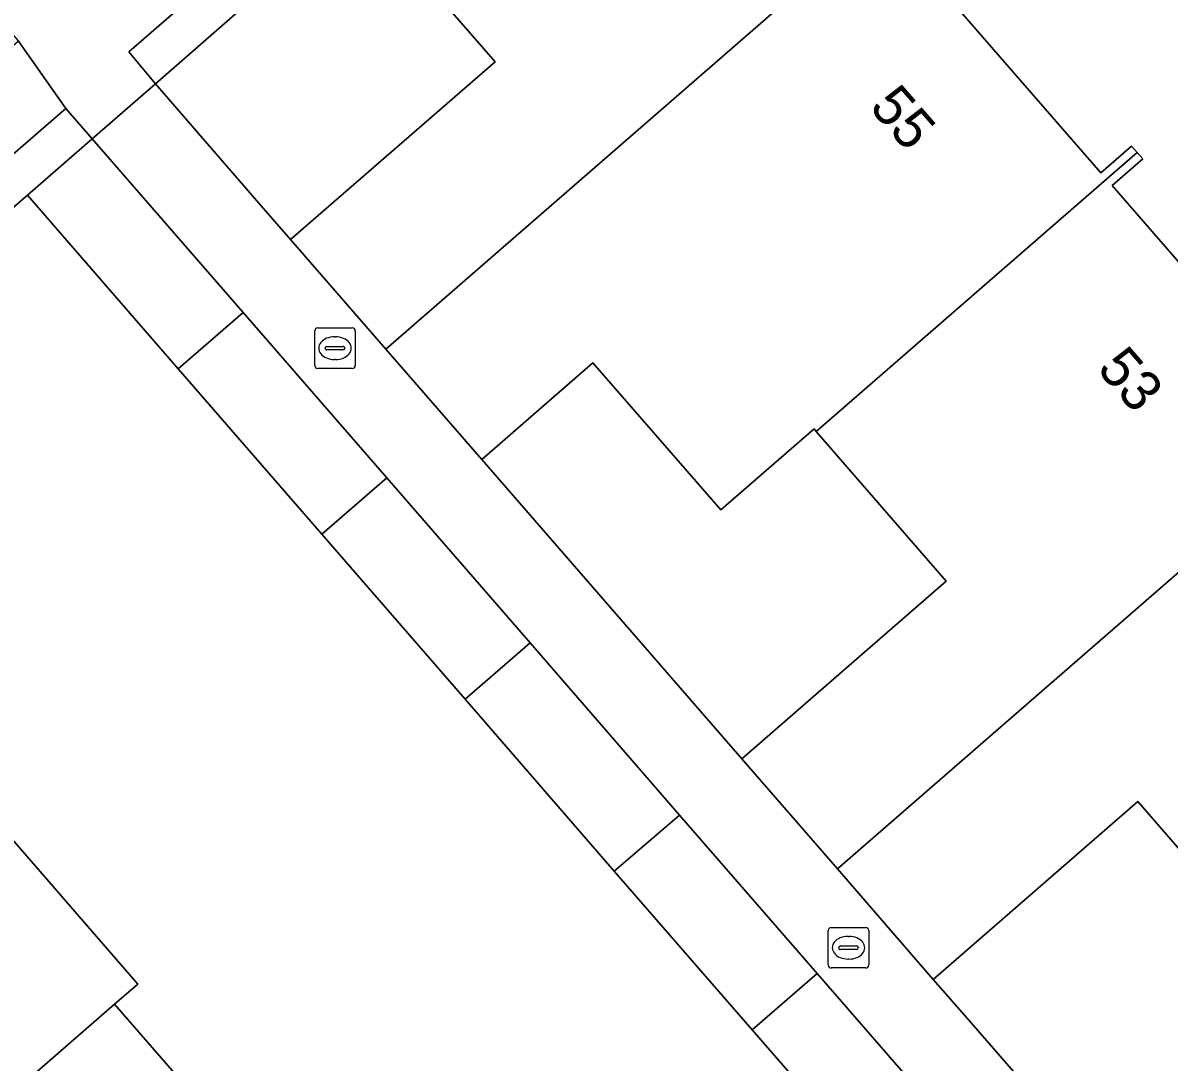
# Model space of a CAD drawing. Extents: x 155887 to 156869, y 383880 to 384678.
# Drawn here: x 156428.39 to 156456.68, y 384198.56 to 384224.2 of the extents above; entities that cross this region are included whole.
import ezdxf

# ---------------------------------------------------------------- set-up
doc = ezdxf.new("R2010")
doc.units = 0
for name, color, linetype in [('IMGEO_Erf', 7, 'Continuous'), ('IMGEO_Groenvoorziening', 7, 'Continuous'), ('IMGEO_Haag', 7, 'Continuous'), ('IMGEO_Kolk', 7, 'Continuous'), ('IMGEO_Pand', 7, 'Continuous'), ('IMGEO_Pand_nummerreeks', 7, 'Continuous'), ('IMGEO_Voetpad_open', 7, 'Continuous')]:
    doc.layers.add(name, color=color, linetype=linetype)

msp = doc.modelspace()

# ---------------------------------------------------------------- linework, layer by layer
at = {"layer": 'IMGEO_Erf'}
for points in [[(156481.913, 384198.365), (156448.242, 384237.145), (156444.627, 384234), (156444.772, 384233.832), (156443.998, 384233.157), (156449.432, 384226.91), (156450.186, 384227.566), (156450.313, 384227.421), (156450.462, 384227.25), (156449.707, 384226.593), (156455.003, 384220.504), (156455.758, 384221.161), (156455.896, 384221.002), (156456.033, 384220.844), (156455.279, 384220.188), (156460.575, 384214.099)], [(156449.937, 384195.276), (156446.395, 384199.354), (156442.989, 384203.275), (156439.308, 384207.512), (156435.768, 384211.587), (156432.225, 384215.665), (156428.501, 384219.952), (156416.814, 384209.806), (156420.545, 384205.506), (156424.083, 384201.428), (156427.112, 384204.062), (156427.683, 384204.559), (156431.226, 384200.485), (156430.655, 384199.988), (156434.273, 384195.828)]]:
    msp.add_lwpolyline(points, dxfattribs=at)
for points in [[(156431.662, 384222.698), (156434.212, 384219.753), (156434.994, 384218.854), (156440.046, 384223.245), (156436.696, 384227.099)], [(156447.974, 384214.124), (156447.922, 384214.184), (156445.62, 384212.183), (156442.463, 384215.814), (156439.717, 384213.427), (156440.486, 384212.547), (156445.38, 384206.914), (156446.141, 384206.043), (156451.186, 384210.428)], [(156459.122, 384201.298), (156455.915, 384204.988), (156450.865, 384200.599), (156451.631, 384199.716), (156456.534, 384194.093), (156457.297, 384193.205), (156462.343, 384197.591)]]:
    msp.add_lwpolyline(points, close=True, dxfattribs=at)
at = {"layer": 'IMGEO_Groenvoorziening'}
for points in [[(156444.627, 384234), (156448.242, 384237.145), (156449.822, 384238.517), (156449.232, 384239.291), (156431.01, 384223.489), (156431.662, 384222.698), (156436.696, 384227.099)], [(156416.814, 384209.806), (156428.501, 384219.952), (156430.104, 384221.345), (156429.45, 384222.091), (156407.467, 384203.039), (156408.135, 384202.27), (156408.893, 384202.928)]]:
    msp.add_lwpolyline(points, close=True, dxfattribs=at)
at = {"layer": 'IMGEO_Haag'}
for points in [[(156444.627, 384234), (156448.242, 384237.145), (156449.822, 384238.517), (156449.232, 384239.291), (156431.01, 384223.489), (156431.662, 384222.698), (156436.696, 384227.099)], [(156416.814, 384209.806), (156428.501, 384219.952), (156430.104, 384221.345), (156429.45, 384222.091), (156407.467, 384203.039), (156408.135, 384202.27), (156408.893, 384202.928)]]:
    msp.add_lwpolyline(points, close=True, dxfattribs=at)
at = {"layer": 'IMGEO_Kolk'}
for p, q in [((156435.595, 384215.75), (156435.595, 384216.602)), ((156435.67, 384216.676), (156436.522, 384216.676)), ((156436.083, 384216.456), (156436.108, 384216.456)), ((156436.596, 384216.602), (156436.596, 384215.75)), ((156435.854, 384216.17), (156435.854, 384216.182)), ((156436.292, 384216.133), (156435.894, 384216.133)), ((156435.897, 384216.219), (156436.295, 384216.219)), ((156436.338, 384216.182), (156436.338, 384216.17)), ((156436.106, 384215.896), (156436.081, 384215.896)), ((156436.522, 384215.676), (156435.67, 384215.676)), ((156448.271, 384200.956), (156448.271, 384201.808)), ((156448.346, 384201.882), (156449.198, 384201.882)), ((156449.272, 384201.808), (156449.272, 384200.956)), ((156448.573, 384201.425), (156448.971, 384201.425)), ((156448.759, 384201.662), (156448.784, 384201.662)), ((156448.53, 384201.376), (156448.53, 384201.388)), ((156448.968, 384201.339), (156448.57, 384201.339)), ((156449.014, 384201.388), (156449.014, 384201.376)), ((156449.198, 384200.882), (156448.346, 384200.882)), ((156448.782, 384201.102), (156448.757, 384201.102))]:
    msp.add_line(p, q, dxfattribs=at)
for points in [[(156435.595, 384215.75), (156435.595, 384216.602)], [(156435.67, 384216.676), (156436.522, 384216.676)], [(156436.596, 384216.602), (156436.596, 384215.75)], [(156436.522, 384215.676), (156435.67, 384215.676)], [(156448.271, 384200.956), (156448.271, 384201.808)], [(156448.346, 384201.882), (156449.198, 384201.882)], [(156449.272, 384201.808), (156449.272, 384200.956)], [(156449.198, 384200.882), (156448.346, 384200.882)]]:
    msp.add_lwpolyline(points, dxfattribs=at)
for centre, radius, start, end in [((156435.672, 384216.6), 0.0765, 91.552, 178.448), ((156435.672, 384216.6), 0.0765, 91.552, 178.448), ((156436.52, 384216.6), 0.0765, 1.552, 88.448), ((156436.52, 384216.6), 0.0765, 1.552, 88.448), ((156435.894, 384216.179), 0.0403, 85.8775, 175.7526), ((156435.891, 384216.169), 0.0366, 178.938, 274.7102), ((156436.295, 384216.176), 0.043, 264.8664, 352.4533), ((156436.299, 384216.181), 0.0386, 1.7309, 96.639), ((156435.672, 384215.752), 0.0765, 181.552, 268.448), ((156435.672, 384215.752), 0.0765, 181.552, 268.448), ((156436.52, 384215.752), 0.0765, 271.552, 358.448), ((156436.52, 384215.752), 0.0765, 271.552, 358.448), ((156448.348, 384201.806), 0.0765, 91.552, 178.448), ((156448.348, 384201.806), 0.0765, 91.552, 178.448), ((156449.196, 384201.806), 0.0765, 1.552, 88.448), ((156449.196, 384201.806), 0.0765, 1.552, 88.448), ((156448.57, 384201.385), 0.0403, 85.8775, 175.7526), ((156448.975, 384201.387), 0.0386, 1.7309, 96.639), ((156448.567, 384201.375), 0.0366, 178.938, 274.7102), ((156448.971, 384201.382), 0.043, 264.8664, 352.4533), ((156448.348, 384200.958), 0.0765, 181.552, 268.448), ((156448.348, 384200.958), 0.0765, 181.552, 268.448), ((156449.196, 384200.958), 0.0765, 271.552, 358.448), ((156449.196, 384200.958), 0.0765, 271.552, 358.448)]:
    msp.add_arc(centre, radius, start, end, dxfattribs=at)
for centre, major_axis, ratio, start_param, end_param in [((156436.082, 384216.176), (-0.387, 0.002), 0.722429, 4.712389, 7.853982), ((156436.107, 384216.176), (-0.39, 0.002), 0.717154, 1.570796, 4.712389), ((156448.758, 384201.382), (-0.387, 0.002), 0.722429, 4.712389, 7.853982), ((156448.783, 384201.382), (-0.39, 0.002), 0.717154, 1.570796, 4.712389)]:
    msp.add_ellipse(centre, major_axis=major_axis, ratio=ratio, start_param=start_param, end_param=end_param, dxfattribs=at)
at = {"layer": 'IMGEO_Pand'}
for points in [[(156436.696, 384227.099), (156440.046, 384223.245), (156434.994, 384218.854), (156437.347, 384216.151), (156450.313, 384227.421), (156450.186, 384227.566), (156449.432, 384226.91), (156443.998, 384233.157), (156444.772, 384233.832), (156444.627, 384234)], [(156455.896, 384221.002), (156455.758, 384221.161), (156455.003, 384220.504), (156449.707, 384226.593), (156450.462, 384227.25), (156450.313, 384227.421), (156437.347, 384216.151), (156439.717, 384213.427), (156442.463, 384215.814), (156445.62, 384212.183), (156447.922, 384214.184), (156447.974, 384214.124)], [(156432.225, 384215.665), (156433.828, 384217.058), (156430.104, 384221.345), (156428.501, 384219.952)], [(156448.498, 384203.327), (156461.465, 384214.6), (156461.33, 384214.755), (156460.575, 384214.099), (156455.279, 384220.188), (156456.033, 384220.844), (156455.896, 384221.002), (156447.974, 384214.124), (156451.186, 384210.428), (156446.141, 384206.043)], [(156435.768, 384211.587), (156437.371, 384212.98), (156433.828, 384217.058), (156432.225, 384215.665)], [(156448.498, 384203.327), (156450.865, 384200.599), (156455.915, 384204.988), (156459.122, 384201.298), (156467.048, 384208.181), (156466.901, 384208.351), (156466.146, 384207.695), (156460.851, 384213.783), (156461.605, 384214.439), (156461.465, 384214.6)], [(156440.91, 384208.905), (156437.371, 384212.98), (156435.768, 384211.587), (156439.308, 384207.512)], [(156440.91, 384208.905), (156439.308, 384207.512), (156442.989, 384203.275), (156444.602, 384204.656)], [(156430.655, 384199.988), (156431.226, 384200.485), (156427.683, 384204.559), (156427.112, 384204.062), (156424.083, 384201.428), (156416.175, 384194.553), (156418.263, 384192.153), (156418.912, 384192.718), (156420.149, 384191.267), (156419.509, 384190.706), (156419.712, 384190.473)], [(156444.602, 384204.656), (156442.989, 384203.275), (156446.395, 384199.354), (156447.997, 384200.747)], [(156449.937, 384195.276), (156451.54, 384196.67), (156447.997, 384200.747), (156446.395, 384199.354)], [(156434.007, 384195.597), (156434.273, 384195.828), (156430.655, 384199.988), (156419.712, 384190.473), (156421.794, 384188.083), (156422.443, 384188.648), (156423.704, 384187.19), (156423.047, 384186.634), (156423.259, 384186.391), (156433.493, 384195.149)]]:
    msp.add_lwpolyline(points, close=True, dxfattribs=at)
at = {"layer": 'IMGEO_Voetpad_open'}
for points in [[(156423.421, 384229.127), (156427.922, 384223.92), (156428.045, 384224.027), (156428.283, 384223.754), (156429.45, 384222.091), (156430.104, 384221.345), (156431.662, 384222.698), (156431.01, 384223.489), (156449.232, 384239.291), (156449.822, 384238.517), (156451.452, 384239.846), (156450.764, 384240.642), (156461.558, 384250)], [(156456.534, 384194.093), (156451.631, 384199.716), (156450.865, 384200.599), (156448.498, 384203.327), (156446.141, 384206.043), (156445.38, 384206.914), (156440.486, 384212.547), (156439.717, 384213.427), (156437.347, 384216.151), (156434.994, 384218.854), (156434.212, 384219.753), (156431.662, 384222.698), (156430.104, 384221.345), (156433.828, 384217.058), (156437.371, 384212.98), (156440.91, 384208.905), (156444.602, 384204.656), (156447.997, 384200.747), (156451.54, 384196.67)]]:
    msp.add_lwpolyline(points, dxfattribs=at)
msp.add_lwpolyline([(156429.45, 384222.091), (156428.283, 384223.754), (156406.135, 384204.486), (156407.467, 384203.039)], close=True, dxfattribs=at)

# ---------------------------------------------------------------- texts
at = {"layer": 'IMGEO_Pand_nummerreeks'}
for s, rotation, p in [('55', 311.0178, (156449.262, 384222.109)), ('53', 311.0175, (156454.879, 384215.651))]:
    msp.add_text(s, height=1, rotation=rotation, dxfattribs=at).set_placement(p)

doc.saveas('drawing.dxf')
